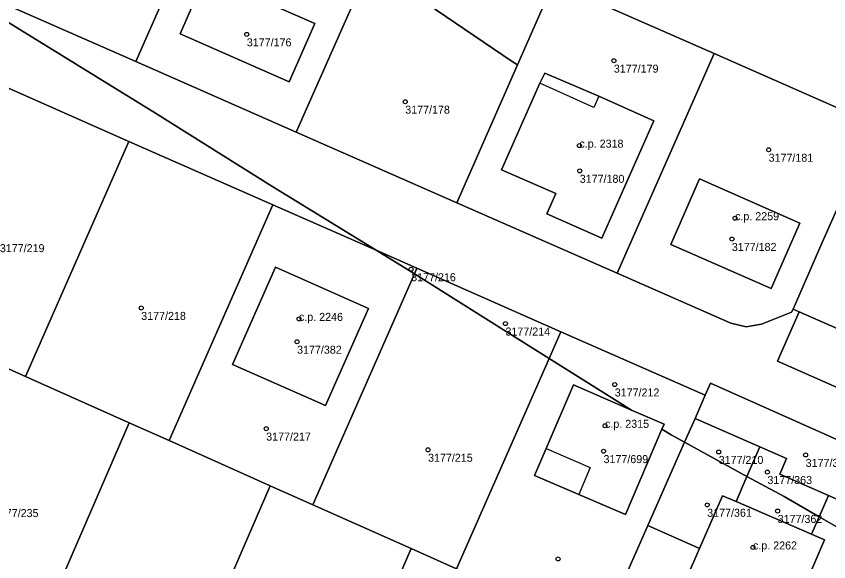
# Model space of a CAD drawing. Extents: x -878211 to -870363, y -1058464 to -1052522.
# Drawn here: x -874145.4 to -874043.9, y -1057017.7 to -1056949.6 of the extents above; entities that cross this region are included whole.
import ezdxf

# ---------------------------------------------------------------- set-up
doc = ezdxf.new("R2010")
doc.units = 0
for name, color, linetype in [('Definiční body', 7, 'Continuous'), ('Polygon budovy', 7, 'Continuous'), ('Polygon parcely', 7, 'Continuous')]:
    doc.layers.add(name, color=color, linetype=linetype)

msp = doc.modelspace()

# ---------------------------------------------------------------- linework, layer by layer
at = {"layer": 'Definiční body'}
for centre in [(-874116.57, -1056951.83994), (-874070.72, -1056955.12994), (-874096.78, -1056960.24994), (-874075.02, -1056965.72994), (-874051.39, -1056966.24994), (-874074.98, -1056968.87994), (-874055.58, -1056974.78994), (-874055.98, -1056977.38994), (-874096.04, -1056981.16994), (-874129.76, -1056985.99994), (-874110.06, -1056987.35994), (-874084.26, -1056987.94994), (-874110.29, -1056990.21994), (-874070.61, -1056995.55994), (-874114.15, -1057001.06994), (-874071.82, -1057000.70994), (-874093.93, -1057003.70994), (-874072.01, -1057003.87994), (-874057.62, -1057003.97994), (-874046.76, -1057004.34994), (-874051.54, -1057006.48994), (-874059.06, -1057010.57994), (-874050.26, -1057011.34994), (-874053.34, -1057015.89994), (-874077.68, -1057017.33994)]:
    msp.add_circle(centre, 0.25, dxfattribs=at)
at = {"layer": 'Polygon budovy'}
for points in [[(-874124.91, -1056951.75), (-874111.27, -1056957.75), (-874108.07, -1056950.49), (-874121.73, -1056944.48)], [(-874084.76, -1056968.73), (-874077.98, -1056971.72), (-874079.11, -1056974.25), (-874072.22, -1056977.3), (-874065.72, -1056962.62), (-874072.6, -1056959.57), (-874073.21, -1056960.95), (-874079.98, -1056957.95)], [(-874060.01, -1056969.89), (-874063.6, -1056978.07), (-874051.08, -1056983.57), (-874047.5, -1056975.39)], [(-874112.98, -1056980.92), (-874118.34, -1056993.04), (-874106.72, -1056998.17), (-874101.38, -1056986.07)], [(-874079.18, -1057003.55), (-874073.67, -1057005.92), (-874075.11, -1057009.28), (-874069.28, -1057011.78), (-874064.72, -1057001.12), (-874064.45, -1057000.49), (-874068.51, -1056998.74), (-874075.78, -1056995.61)], [(-874060.01, -1057016.03), (-874062.3, -1057021.29), (-874055.98, -1057024.03), (-874049.54, -1057026.83), (-874047.29, -1057021.65), (-874044.39, -1057014.96), (-874046.03, -1057014.25), (-874055.46, -1057010.17), (-874057.14, -1057009.44)]]:
    msp.add_lwpolyline(points, close=True, dxfattribs=at)
at = {"layer": 'Polygon parcely'}
for points in [[(-874156.66, -1056907.49), (-874136.75, -1056919.68), (-874118.33, -1056927.78), (-874098.29, -1056936.6), (-874078.24, -1056945.42), (-874058.2, -1056954.24), (-874038.15, -1056963.06), (-874037.51, -1056961.6), (-874024.26, -1056967.4), (-874010.99, -1056973.2), (-873996.88, -1056979.37), (-873982.81, -1056985.53), (-873969.85, -1056991.2), (-873968.72, -1056991.43), (-873957.55, -1056993.69), (-873942.44, -1056994.26), (-873933.49, -1056994.6), (-873981.56, -1056966.45), (-873984.94, -1056965.93), (-874021.49, -1056951.53), (-874060.01, -1056931.07), (-874140.36, -1056880.4), (-874129.69, -1056863.48), (-874203.06, -1056813.57)], [(-874026.57, -1057003.09), (-874050.28, -1056992.66), (-874047.56, -1056986.49), (-874048.34, -1056986.15), (-874048.51, -1056986.53), (-874052.28, -1056988), (-874054.21, -1056988.34), (-874056.11, -1056987.91), (-874070.3, -1056981.67), (-874090.35, -1056972.85), (-874110.4, -1056964.03), (-874130.44, -1056955.21), (-874150.49, -1056946.39)], [(-874149.31, -1056957.28), (-874131.32, -1056965.2), (-874113.32, -1056973.12), (-874100.42, -1056978.8), (-874113.46, -1056970.79), (-874127.97, -1056961.66), (-874147.48, -1056949.67)], [(-874147.48, -1056949.67), (-874127.97, -1056961.66), (-874113.46, -1056970.79), (-874100.42, -1056978.8), (-874095.33, -1056981.04), (-874077.33, -1056988.96), (-874059.3, -1056996.89), (-874058.64, -1056995.39), (-874033.17, -1057006.75)]]:
    msp.add_lwpolyline(points, dxfattribs=at)
for points in [[(-874119.6, -1056930.66), (-874118.33, -1056927.78), (-874136.75, -1056919.68), (-874138.38, -1056918.96), (-874150.49, -1056946.39), (-874130.44, -1056955.21)], [(-874098.29, -1056936.6), (-874118.33, -1056927.78), (-874119.6, -1056930.66), (-874130.44, -1056955.21), (-874110.4, -1056964.03), (-874101.18, -1056943.16)], [(-874082.75, -1056955.64), (-874078.24, -1056945.42), (-874098.29, -1056936.6), (-874101.18, -1056943.16), (-874083.41, -1056955.24)], [(-874082.75, -1056955.64), (-874083.41, -1056955.24), (-874101.18, -1056943.16), (-874110.4, -1056964.03), (-874090.35, -1056972.85)], [(-874124.91, -1056951.75), (-874111.27, -1056957.75), (-874108.07, -1056950.49), (-874121.73, -1056944.48)], [(-874124.91, -1056951.75), (-874121.73, -1056944.48), (-874108.07, -1056950.49), (-874111.27, -1056957.75)], [(-874070.3, -1056981.67), (-874058.2, -1056954.24), (-874078.24, -1056945.42), (-874082.75, -1056955.64), (-874090.35, -1056972.85)], [(-874038.15, -1056963.06), (-874058.2, -1056954.24), (-874070.3, -1056981.67), (-874056.11, -1056987.91), (-874054.21, -1056988.34), (-874052.28, -1056988), (-874048.51, -1056986.53), (-874048.34, -1056986.15), (-874044.68, -1056977.84), (-874042.86, -1056973.72)], [(-874072.6, -1056959.57), (-874079.34, -1056956.68), (-874079.98, -1056957.95), (-874084.76, -1056968.73), (-874077.98, -1056971.72), (-874079.11, -1056974.25), (-874072.22, -1056977.3), (-874065.72, -1056962.62)], [(-874072.6, -1056959.57), (-874065.72, -1056962.62), (-874072.22, -1056977.3), (-874079.11, -1056974.25), (-874077.98, -1056971.72), (-874084.76, -1056968.73), (-874079.98, -1056957.95), (-874079.34, -1056956.68)], [(-874162.15, -1056986.46), (-874148.87, -1056992.46), (-874144.22, -1056994.54), (-874131.32, -1056965.2), (-874149.31, -1056957.28)], [(-874144.22, -1056994.54), (-874131.25, -1057000.32), (-874126.27, -1057002.55), (-874113.32, -1056973.12), (-874131.32, -1056965.2)], [(-874060.01, -1056969.89), (-874063.6, -1056978.07), (-874051.08, -1056983.57), (-874047.5, -1056975.39)], [(-874060.01, -1056969.89), (-874047.5, -1056975.39), (-874051.08, -1056983.57), (-874063.6, -1056978.07)], [(-874108.32, -1057010.56), (-874095.64, -1056981.74), (-874095.97, -1056981.53), (-874100.42, -1056978.8), (-874113.32, -1056973.12), (-874126.27, -1057002.55), (-874113.64, -1057008.19)], [(-874039.79, -1056989.91), (-874037.38, -1056984.45), (-874039.07, -1056983.74), (-874036.09, -1056976.71), (-874042.86, -1056973.72), (-874044.68, -1056977.84), (-874048.34, -1056986.15), (-874047.56, -1056986.49)], [(-874095.97, -1056981.53), (-874095.64, -1056981.74), (-874095.33, -1056981.04), (-874100.42, -1056978.8)], [(-874112.98, -1056980.92), (-874101.38, -1056986.07), (-874106.72, -1056998.17), (-874118.34, -1056993.04)], [(-874112.98, -1056980.92), (-874118.34, -1056993.04), (-874106.72, -1056998.17), (-874101.38, -1056986.07)], [(-874095.64, -1056981.74), (-874084.52, -1056988.71), (-874078.8, -1056992.29), (-874077.33, -1056988.96), (-874095.33, -1056981.04)], [(-874108.32, -1057010.56), (-874096.02, -1057016.05), (-874090.36, -1057018.57), (-874078.8, -1056992.29), (-874084.52, -1056988.71), (-874095.64, -1056981.74)], [(-874021.82, -1056997.81), (-874030.37, -1056994.05), (-874039.79, -1056989.91), (-874047.56, -1056986.49), (-874050.28, -1056992.66), (-874026.57, -1057003.09), (-874024.76, -1056998.98), (-874022.73, -1056999.87)], [(-874064.72, -1057001.12), (-874063.57, -1057001.84), (-874061.89, -1057002.76), (-874060.58, -1056999.78), (-874059.3, -1056996.89), (-874077.33, -1056988.96), (-874078.8, -1056992.29), (-874068.51, -1056998.74), (-874064.45, -1057000.49)], [(-874142.56, -1057026.39), (-874131.25, -1057000.32), (-874144.22, -1056994.54), (-874148.87, -1056992.46), (-874160.25, -1057018.71)], [(-874068.51, -1056998.74), (-874078.8, -1056992.29), (-874090.36, -1057018.57), (-874078.24, -1057023.98), (-874072.4, -1057026.57), (-874066.49, -1057013.17), (-874061.89, -1057002.76), (-874063.57, -1057001.84), (-874064.72, -1057001.12), (-874069.28, -1057011.78), (-874075.11, -1057009.28), (-874080.62, -1057006.91), (-874079.18, -1057003.55), (-874075.78, -1056995.61)], [(-874064.72, -1057001.12), (-874064.45, -1057000.49), (-874068.51, -1056998.74), (-874075.78, -1056995.61), (-874079.18, -1057003.55), (-874080.62, -1057006.91), (-874075.11, -1057009.28), (-874069.28, -1057011.78)], [(-874035.8, -1057012.98), (-874033.17, -1057006.75), (-874058.64, -1056995.39), (-874059.3, -1056996.89), (-874060.58, -1056999.78), (-874052.49, -1057003.33), (-874049.14, -1057004.8), (-874049.98, -1057006.73), (-874043.9, -1057009.41)], [(-874124.86, -1057034.07), (-874113.64, -1057008.19), (-874126.27, -1057002.55), (-874131.25, -1057000.32), (-874142.56, -1057026.39)], [(-874054.09, -1057007.02), (-874052.49, -1057003.33), (-874060.58, -1056999.78), (-874061.89, -1057002.76)], [(-874055.46, -1057010.17), (-874054.09, -1057007.02), (-874061.89, -1057002.76), (-874066.49, -1057013.17), (-874060.01, -1057016.03), (-874057.14, -1057009.44)], [(-874045.06, -1057012.06), (-874043.9, -1057009.41), (-874049.98, -1057006.73), (-874049.14, -1057004.8), (-874052.49, -1057003.33), (-874054.09, -1057007.02), (-874049.45, -1057009.55)], [(-874046.03, -1057014.25), (-874045.06, -1057012.06), (-874049.45, -1057009.55), (-874054.09, -1057007.02), (-874055.46, -1057010.17)], [(-874096.02, -1057016.05), (-874108.32, -1057010.56), (-874113.64, -1057008.19), (-874124.86, -1057034.07), (-874107.17, -1057041.76)], [(-874057.14, -1057009.44), (-874060.01, -1057016.03), (-874062.3, -1057021.29), (-874055.98, -1057024.03), (-874049.54, -1057026.83), (-874047.29, -1057021.65), (-874044.39, -1057014.96), (-874046.03, -1057014.25), (-874055.46, -1057010.17)], [(-874038.98, -1057015.53), (-874037.33, -1057016.45), (-874035.8, -1057012.98), (-874043.9, -1057009.41), (-874045.06, -1057012.06)], [(-874040.88, -1057024.48), (-874037.33, -1057016.45), (-874038.98, -1057015.53), (-874045.06, -1057012.06), (-874046.03, -1057014.25), (-874044.39, -1057014.96), (-874047.29, -1057021.65)], [(-874064.92, -1057029.87), (-874059.59, -1057032.22), (-874055.98, -1057024.03), (-874062.3, -1057021.29), (-874060.01, -1057016.03), (-874066.49, -1057013.17), (-874072.4, -1057026.57)], [(-874083.04, -1057034.86), (-874078.24, -1057023.98), (-874090.36, -1057018.57), (-874096.02, -1057016.05), (-874107.17, -1057041.76), (-874093.5, -1057047.69), (-874091.79, -1057048.11), (-874090.04, -1057047.91), (-874088.61, -1057047.49), (-874087.58, -1057045.15)]]:
    msp.add_lwpolyline(points, close=True, dxfattribs=at)

# ---------------------------------------------------------------- texts
at = {"layer": 'Definiční body'}
for s, p in [('3177/176', (-874116.57, -1056953.329)), ('3177/179', (-874070.72, -1056956.619)), ('3177/178', (-874096.78, -1056961.739)), ('c.p. 2318', (-874075.02, -1056965.98)), ('3177/181', (-874051.39, -1056967.739)), ('3177/180', (-874074.98, -1056970.369)), ('c.p. 2259', (-874055.58, -1056975.04)), ('3177/219', (-874147.42, -1056979.029)), ('3177/182', (-874055.98, -1056978.879)), ('3177/216', (-874096.04, -1056982.659)), ('3177/218', (-874129.76, -1056987.489)), ('c.p. 2246', (-874110.06, -1056987.61)), ('3177/214', (-874084.26, -1056989.439)), ('3177/382', (-874110.29, -1056991.709)), ('3177/212', (-874070.61, -1056997.049)), ('c.p. 2315', (-874071.82, -1057000.96)), ('3177/217', (-874114.15, -1057002.559)), ('3177/215', (-874093.93, -1057005.199)), ('3177/699', (-874072.01, -1057005.369)), ('3177/210', (-874057.62, -1057005.469)), ('3177/347', (-874046.76, -1057005.839)), ('3177/363', (-874051.54, -1057007.979)), ('3177/235', (-874148.17, -1057012.109)), ('3177/361', (-874059.06, -1057012.069)), ('3177/362', (-874050.26, -1057012.839)), ('c.p. 2262', (-874053.34, -1057016.149))]:
    msp.add_text(s, height=0.999996, dxfattribs=at).set_placement(p)

doc.saveas('drawing.dxf')
